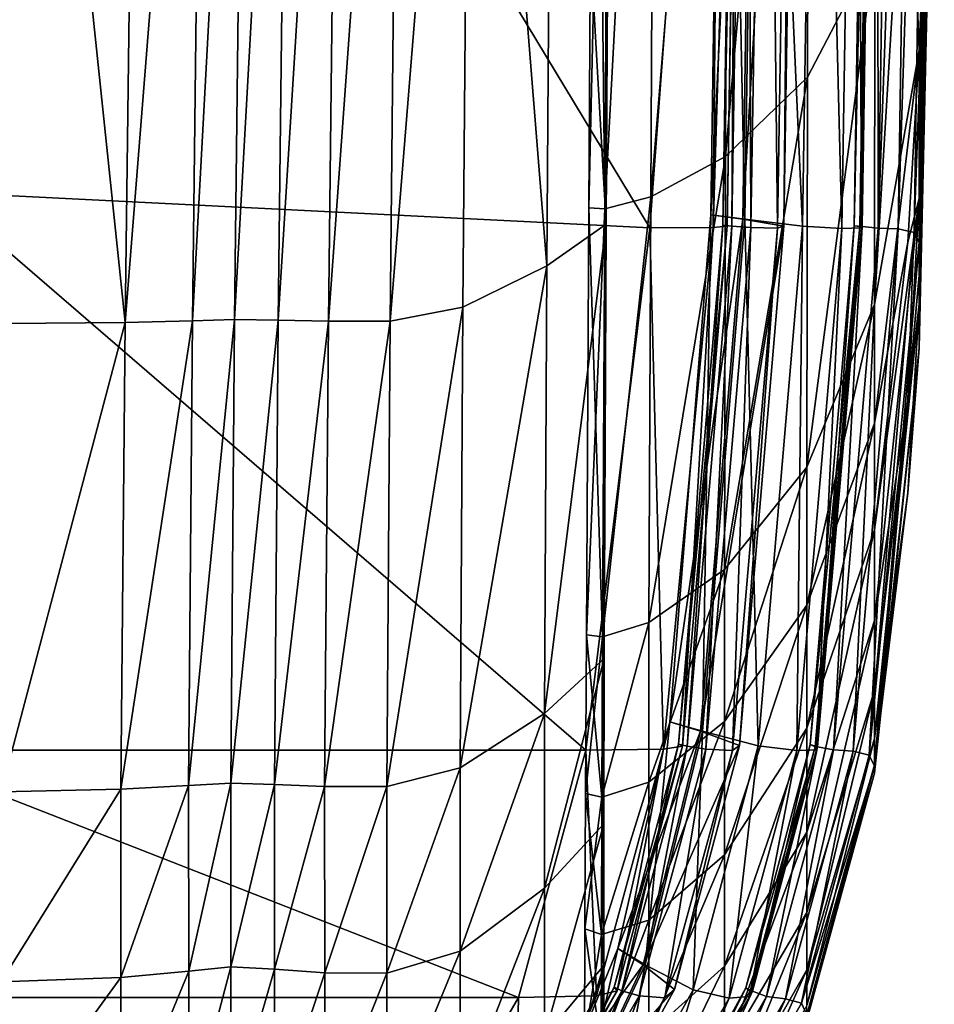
# Model space of a CAD drawing. Header units: millimetres. Extents: x 2387 to 13955, y -4964 to 364.
# Tile 702 of 1056: x 2517 to 2529, y -357 to -345. Entities that reach past the tile are written whole.
import ezdxf

# ---------------------------------------------------------------- set-up
doc = ezdxf.new("R2010")
doc.units = ezdxf.units.MM
doc.header["$MEASUREMENT"] = 0
doc.layers.add('Predefinito', color=7, linetype='Continuous', true_color=0x000000)

# ---------------------------------------------------------------- blocks, each defined once
blk = doc.blocks.new('Blocco 09')
at = {"layer": 'Predefinito'}
for points in [[(-895.247, -601.114, 473.503), (-895.737, -614.261, 469.967), (-887.032, -614.699, 440.649)], [(-887.032, -614.699, 440.649), (-886.151, -602.865, 440.638), (-895.247, -601.114, 473.503)], [(-886.103, -613.825, 16.898), (-886.06, -602.608, 16.825), (-885.073, -602.08, 18.736)], [(-885.073, -602.08, 18.736), (-885.099, -612.852, 18.824), (-886.103, -613.825, 16.898)], [(-884.277, -611.271, 21.891), (-885.099, -612.852, 18.824), (-885.073, -602.08, 18.736)], [(-886.06, -602.608, 16.825), (-886.103, -613.825, 16.898), (-887.021, -614.32, 15.955)], [(-887.021, -614.32, 15.955), (-886.962, -602.875, 15.899), (-886.06, -602.608, 16.825)], [(-887.584, -614.467, 15.835), (-887.518, -602.956, 15.79), (-886.962, -602.875, 15.899)], [(-886.962, -602.875, 15.899), (-887.021, -614.32, 15.955), (-887.584, -614.467, 15.835)], [(-886.151, -602.865, 440.638), (-887.032, -614.699, 440.649), (-886.255, -614.694, 435.587)], [(-886.114, -602.807, 426.534), (-886.285, -614.539, 426.54), (-885.869, -614.594, 426.482)], [(-886.285, -614.539, 426.54), (-886.114, -602.807, 426.534), (-885.716, -602.827, 426.686)], [(-885.716, -602.827, 426.686), (-885.893, -614.594, 426.691), (-886.285, -614.539, 426.54)], [(-886.255, -614.694, 435.587), (-885.89, -602.864, 435.579), (-886.151, -602.865, 440.638)], [(-885.89, -602.864, 435.579), (-886.255, -614.694, 435.587), (-886.085, -614.677, 433.761)], [(-886.138, -614.666, 433.565), (-885.949, -602.853, 433.558), (-885.895, -602.857, 433.753)], [(-885.949, -602.853, 433.558), (-886.138, -614.666, 433.565), (-886.028, -614.677, 433.395)], [(-885.895, -602.857, 433.753), (-886.085, -614.677, 433.761), (-886.138, -614.666, 433.565)], [(-885.869, -614.594, 426.482), (-885.692, -602.827, 426.477), (-886.114, -602.807, 426.534)], [(-886.085, -614.677, 433.761), (-885.895, -602.857, 433.753), (-885.89, -602.864, 435.579)], [(-886.028, -614.677, 433.395), (-885.838, -602.857, 433.388), (-885.949, -602.853, 433.558)], [(-885.838, -602.857, 433.388), (-886.028, -614.677, 433.395), (-885.793, -614.695, 432.483)], [(-885.893, -614.594, 426.691), (-885.716, -602.827, 426.686), (-885.202, -602.857, 427.629)], [(-885.202, -602.857, 427.629), (-885.389, -614.676, 427.633), (-885.893, -614.594, 426.691)], [(-885.692, -602.827, 426.477), (-885.869, -614.594, 426.482), (-885.162, -614.677, 425.68)], [(-885.793, -614.695, 432.483), (-885.6, -602.864, 432.477), (-885.838, -602.857, 433.388)], [(-885.6, -602.864, 432.477), (-885.793, -614.695, 432.483), (-885.468, -614.702, 430.064)], [(-885.162, -614.677, 425.68), (-884.976, -602.858, 425.676), (-885.692, -602.827, 426.477)], [(-885.468, -614.702, 430.064), (-885.276, -602.867, 430.058), (-885.6, -602.864, 432.477)], [(-885.276, -602.867, 430.058), (-885.468, -614.702, 430.064), (-885.389, -614.676, 427.633)], [(-885.389, -614.676, 427.633), (-885.202, -602.857, 427.629), (-885.276, -602.867, 430.058)], [(-884.976, -602.858, 425.676), (-885.162, -614.677, 425.68), (-884.68, -614.705, 423.297)], [(-884.68, -614.705, 423.297), (-884.492, -602.869, 423.294), (-884.976, -602.858, 425.676)], [(-884.492, -602.869, 423.294), (-884.68, -614.705, 423.297), (-884.441, -614.7, 420.867)], [(-884.529, -614.672, 419.735), (-884.347, -602.857, 419.733), (-884.277, -602.861, 419.924)], [(-884.347, -602.857, 419.733), (-884.529, -614.672, 419.735), (-884.432, -614.683, 419.557)], [(-884.277, -602.861, 419.924), (-884.461, -614.683, 419.926), (-884.529, -614.672, 419.735)], [(-884.441, -614.7, 420.867), (-884.255, -602.867, 420.865), (-884.492, -602.869, 423.294)], [(-884.461, -614.683, 419.926), (-884.277, -602.861, 419.924), (-884.255, -602.867, 420.865)], [(-884.255, -602.867, 420.865), (-884.441, -614.7, 420.867), (-884.461, -614.683, 419.926)], [(-884.432, -614.683, 419.557), (-884.249, -602.861, 419.556), (-884.347, -602.857, 419.733)], [(-884.249, -602.861, 419.556), (-884.432, -614.683, 419.557), (-884.233, -614.702, 417.728)], [(-884.233, -614.702, 417.728), (-884.048, -602.868, 417.726), (-884.249, -602.861, 419.556)], [(-883.807, -602.872, 412.582), (-884.048, -602.868, 417.726), (-884.233, -614.702, 417.728)], [(-884.233, -614.702, 417.728), (-883.992, -614.712, 412.582), (-883.807, -602.872, 412.582)], [(-883.612, -602.897, 360.754), (-883.807, -602.872, 412.582), (-883.992, -614.712, 412.582)], [(-883.992, -614.712, 412.582), (-883.796, -614.754, 360.673), (-883.612, -602.897, 360.754)], [(-883.612, -602.897, 360.754), (-883.796, -614.754, 360.673), (-883.731, -614.873, 218.553)], [(-883.731, -614.873, 218.553), (-883.547, -602.965, 218.878), (-883.612, -602.897, 360.754)], [(-887.777, -614.453, 15.981), (-887.709, -602.95, 15.94), (-887.518, -602.956, 15.79)], [(-887.709, -602.95, 15.94), (-887.777, -614.453, 15.981), (-887.584, -614.467, 15.835)], [(-887.518, -602.956, 15.79), (-887.584, -614.467, 15.835), (-887.777, -614.453, 15.981)], [(-887.584, -614.467, 15.835), (-887.518, -602.956, 15.79), (-887.709, -602.95, 15.94)], [(-887.518, -602.956, 15.79), (-887.584, -614.467, 15.835), (-887.568, -614.655, 15.277)], [(-887.568, -614.655, 15.277), (-887.5, -603.055, 15.232), (-887.518, -602.956, 15.79)], [(-883.547, -602.965, 218.878), (-883.731, -614.873, 218.553), (-883.731, -615.276, 77.64)], [(-883.731, -615.276, 77.64), (-883.547, -604.242, 77.763), (-883.547, -602.965, 218.878)], [(-888.212, -603.327, 14.156), (-887.5, -603.055, 15.232), (-887.568, -614.655, 15.277)], [(-889.22, -603.597, 13.137), (-888.212, -603.327, 14.156), (-888.293, -615.164, 14.188)], [(-887.568, -614.655, 15.277), (-888.293, -615.164, 14.188), (-888.212, -603.327, 14.156)], [(-890.214, -615.839, 12.768), (-890.091, -603.688, 12.749), (-889.22, -603.597, 13.137)], [(-889.22, -603.597, 13.137), (-889.321, -615.668, 13.155), (-890.214, -615.839, 12.768)], [(-888.293, -615.164, 14.188), (-889.321, -615.668, 13.155), (-889.22, -603.597, 13.137)], [(-896.876, -603.705, 12.211), (-894.73, -603.701, 12.329), (-894.916, -615.871, 12.4)], [(-893.458, -615.856, 12.572), (-894.916, -615.871, 12.4), (-894.73, -603.701, 12.329)], [(-894.73, -603.701, 12.329), (-893.302, -603.695, 12.516), (-893.458, -615.856, 12.572)], [(-892.49, -603.688, 12.763), (-892.634, -615.835, 12.808), (-893.458, -615.856, 12.572)], [(-893.458, -615.856, 12.572), (-893.302, -603.695, 12.516), (-892.49, -603.688, 12.763)], [(-892.634, -615.835, 12.808), (-892.49, -603.688, 12.763), (-891.976, -603.683, 12.925)], [(-891.976, -603.683, 12.925), (-892.118, -615.822, 12.962), (-892.634, -615.835, 12.808)], [(-892.118, -615.822, 12.962), (-891.976, -603.683, 12.925), (-891.441, -603.685, 12.858)], [(-891.441, -603.685, 12.858), (-891.583, -615.828, 12.89), (-892.118, -615.822, 12.962)], [(-891.583, -615.828, 12.89), (-891.441, -603.685, 12.858), (-890.83, -603.689, 12.74)], [(-890.83, -603.689, 12.74), (-890.969, -615.839, 12.766), (-891.583, -615.828, 12.89)], [(-890.091, -603.688, 12.749), (-890.214, -615.839, 12.768), (-890.969, -615.839, 12.766)], [(-890.969, -615.839, 12.766), (-890.83, -603.689, 12.74), (-890.091, -603.688, 12.749)], [(-883.547, -607.893, 28.221), (-883.547, -604.242, 77.763), (-883.731, -615.276, 77.64)], [(-883.547, -607.893, 28.221), (-883.731, -615.631, 27.498), (-883.873, -616.805, 26.05)], [(-883.873, -616.805, 26.05), (-883.731, -614.338, 26.205), (-883.547, -607.893, 28.221)], [(-883.547, -607.893, 28.221), (-883.731, -612.522, 25.48), (-883.872, -608.876, 24.247)], [(-883.731, -615.276, 77.64), (-883.731, -616.172, 29.353), (-883.547, -607.893, 28.221)], [(-883.731, -615.631, 27.498), (-883.547, -607.893, 28.221), (-883.731, -616.172, 29.353)], [(-883.731, -612.522, 25.48), (-883.547, -607.893, 28.221), (-883.731, -614.338, 26.205)], [(-884.281, -615.638, 22.146), (-884.277, -611.271, 21.891), (-883.872, -608.876, 24.247)], [(-883.872, -608.876, 24.247), (-883.731, -612.522, 25.48), (-884.281, -615.638, 22.146)], [(-884.277, -611.271, 21.891), (-884.281, -615.638, 22.146), (-885.108, -617.628, 19.079)], [(-885.108, -617.628, 19.079), (-885.099, -612.852, 18.824), (-884.277, -611.271, 21.891)], [(-884.281, -617.088, 22.58), (-884.281, -615.638, 22.146), (-883.731, -612.522, 25.48)], [(-883.731, -612.522, 25.48), (-883.873, -614.874, 24.832), (-884.281, -617.088, 22.58)], [(-883.731, -614.338, 26.205), (-883.873, -614.874, 24.832), (-883.731, -612.522, 25.48)], [(-886.117, -618.88, 17.144), (-886.103, -613.825, 16.898), (-885.099, -612.852, 18.824)], [(-885.099, -612.852, 18.824), (-885.108, -617.628, 19.079), (-886.117, -618.88, 17.144)], [(-886.103, -613.825, 16.898), (-886.117, -618.88, 17.144), (-887.042, -619.528, 16.186)], [(-887.042, -619.528, 16.186), (-887.021, -614.32, 15.955), (-886.103, -613.825, 16.898)], [(-895.737, -614.261, 469.967), (-896.39, -621.091, 468.812), (-887.815, -621.092, 440.652)], [(-887.815, -621.092, 440.652), (-887.032, -614.699, 440.649), (-895.737, -614.261, 469.967)], [(-887.612, -619.706, 16.051), (-887.584, -614.467, 15.835), (-887.021, -614.32, 15.955)], [(-887.021, -614.32, 15.955), (-887.042, -619.528, 16.186), (-887.612, -619.706, 16.051)], [(-883.873, -614.874, 24.832), (-883.731, -614.338, 26.205), (-884.281, -618.396, 23.207)], [(-884.281, -619.505, 24.06), (-884.281, -618.396, 23.207), (-883.731, -614.338, 26.205)], [(-883.731, -614.338, 26.205), (-883.873, -616.805, 26.05), (-884.281, -619.505, 24.06)], [(-887.777, -614.453, 15.981), (-887.809, -619.679, 16.189), (-887.612, -619.706, 16.051)], [(-887.809, -619.679, 16.189), (-887.777, -614.453, 15.981), (-887.584, -614.467, 15.835)], [(-887.584, -614.467, 15.835), (-887.612, -619.706, 16.051), (-887.809, -619.679, 16.189)], [(-887.612, -619.706, 16.051), (-887.584, -614.467, 15.835), (-887.777, -614.453, 15.981)], [(-887.584, -614.467, 15.835), (-887.612, -619.706, 16.051), (-887.592, -619.969, 15.501)], [(-887.592, -619.969, 15.501), (-887.568, -614.655, 15.277), (-887.584, -614.467, 15.835)], [(-886.785, -620.744, 426.547), (-886.285, -614.539, 426.54), (-885.893, -614.594, 426.691)], [(-886.285, -614.539, 426.54), (-886.785, -620.744, 426.547), (-886.387, -620.862, 426.487)], [(-885.893, -614.594, 426.691), (-886.411, -620.862, 426.696), (-886.785, -620.744, 426.547)], [(-886.411, -620.862, 426.696), (-885.893, -614.594, 426.691), (-885.389, -614.676, 427.633)], [(-886.387, -620.862, 426.487), (-885.869, -614.594, 426.482), (-886.285, -614.539, 426.54)], [(-885.869, -614.594, 426.482), (-886.387, -620.862, 426.487), (-885.706, -621.038, 425.683)], [(-885.706, -621.038, 425.683), (-885.162, -614.677, 425.68), (-885.869, -614.594, 426.482)], [(-888.32, -620.644, 14.405), (-888.293, -615.164, 14.188), (-887.568, -614.655, 15.277)], [(-887.568, -614.655, 15.277), (-887.592, -619.969, 15.501), (-888.32, -620.644, 14.405)], [(-887.032, -614.699, 440.649), (-887.815, -621.092, 440.652), (-886.865, -621.08, 435.59)], [(-886.865, -621.08, 435.59), (-886.255, -614.694, 435.587), (-887.032, -614.699, 440.649)], [(-886.255, -614.694, 435.587), (-886.865, -621.08, 435.59), (-886.632, -621.043, 433.764)], [(-886.681, -621.019, 433.569), (-886.138, -614.666, 433.565), (-886.085, -614.677, 433.761)], [(-886.138, -614.666, 433.565), (-886.681, -621.019, 433.569), (-886.575, -621.044, 433.398)], [(-886.085, -614.677, 433.761), (-886.632, -621.043, 433.764), (-886.681, -621.019, 433.569)], [(-886.632, -621.043, 433.764), (-886.085, -614.677, 433.761), (-886.255, -614.694, 435.587)], [(-886.575, -621.044, 433.398), (-886.028, -614.677, 433.395), (-886.138, -614.666, 433.565)], [(-886.028, -614.677, 433.395), (-886.575, -621.044, 433.398), (-886.345, -621.081, 432.486)], [(-885.389, -614.676, 427.633), (-885.934, -621.037, 427.636), (-886.411, -620.862, 426.696)], [(-886.345, -621.081, 432.486), (-885.793, -614.695, 432.483), (-886.028, -614.677, 433.395)], [(-885.793, -614.695, 432.483), (-886.345, -621.081, 432.486), (-886.021, -621.095, 430.065)], [(-886.021, -621.095, 430.065), (-885.468, -614.702, 430.064), (-885.793, -614.695, 432.483)], [(-885.468, -614.702, 430.064), (-886.021, -621.095, 430.065), (-885.934, -621.037, 427.636)], [(-885.934, -621.037, 427.636), (-885.389, -614.676, 427.633), (-885.468, -614.702, 430.064)], [(-885.162, -614.677, 425.68), (-885.706, -621.038, 425.683), (-885.233, -621.098, 423.298)], [(-885.233, -621.098, 423.298), (-884.68, -614.705, 423.297), (-885.162, -614.677, 425.68)], [(-884.68, -614.705, 423.297), (-885.233, -621.098, 423.298), (-884.991, -621.087, 420.868)], [(-884.529, -614.672, 419.735), (-885.069, -621.025, 419.737), (-884.976, -621.05, 419.558)], [(-885.069, -621.025, 419.737), (-884.529, -614.672, 419.735), (-884.461, -614.683, 419.926)], [(-884.461, -614.683, 419.926), (-885.005, -621.05, 419.927), (-885.069, -621.025, 419.737)], [(-885.005, -621.05, 419.927), (-884.461, -614.683, 419.926), (-884.441, -614.7, 420.867)], [(-884.441, -614.7, 420.867), (-884.991, -621.087, 420.868), (-885.005, -621.05, 419.927)], [(-884.991, -621.087, 420.868), (-884.441, -614.7, 420.867), (-884.68, -614.705, 423.297)], [(-884.976, -621.05, 419.558), (-884.432, -614.683, 419.557), (-884.529, -614.672, 419.735)], [(-884.432, -614.683, 419.557), (-884.976, -621.05, 419.558), (-884.783, -621.089, 417.728)], [(-884.783, -621.089, 417.728), (-884.233, -614.702, 417.728), (-884.432, -614.683, 419.557)], [(-884.233, -614.702, 417.728), (-884.783, -621.089, 417.728), (-884.543, -621.106, 412.583)], [(-884.543, -621.106, 412.583), (-883.992, -614.712, 412.582), (-884.233, -614.702, 417.728)], [(-883.992, -614.712, 412.582), (-884.543, -621.106, 412.583), (-884.347, -621.154, 360.43)], [(-884.347, -621.154, 360.43), (-883.796, -614.754, 360.673), (-883.992, -614.712, 412.582)], [(-883.731, -614.873, 218.553), (-883.796, -614.754, 360.673), (-884.347, -621.154, 360.43)], [(-884.347, -621.154, 360.43), (-884.281, -621.288, 217.579), (-883.731, -614.873, 218.553)], [(-883.731, -615.276, 77.64), (-883.731, -614.873, 218.553), (-884.281, -621.288, 217.579)], [(-884.281, -618.396, 23.207), (-884.281, -617.088, 22.58), (-883.873, -614.874, 24.832)], [(-888.293, -615.164, 14.188), (-888.32, -620.644, 14.405), (-889.355, -621.309, 13.363)], [(-889.355, -621.309, 13.363), (-889.321, -615.668, 13.155), (-888.293, -615.164, 14.188)], [(-884.281, -621.288, 217.579), (-884.281, -621.373, 76.058), (-883.731, -615.276, 77.64)], [(-883.731, -616.172, 29.353), (-883.731, -615.276, 77.64), (-884.281, -621.373, 76.058)], [(-890.255, -621.538, 12.978), (-890.214, -615.839, 12.768), (-889.321, -615.668, 13.155)], [(-889.321, -615.668, 13.155), (-889.355, -621.309, 13.363), (-890.255, -621.538, 12.978)], [(-884.281, -615.638, 22.146), (-884.281, -617.088, 22.58), (-885.108, -619.317, 19.543)], [(-885.108, -619.317, 19.543), (-885.108, -617.628, 19.079), (-884.281, -615.638, 22.146)], [(-883.873, -616.805, 26.05), (-883.731, -615.631, 27.498), (-884.281, -620.358, 25.168)], [(-884.281, -620.949, 26.468), (-884.281, -620.358, 25.168), (-883.731, -615.631, 27.498)], [(-883.731, -615.631, 27.498), (-883.873, -617.943, 27.999), (-884.281, -620.949, 26.468)], [(-883.731, -616.172, 29.353), (-883.873, -617.943, 27.999), (-883.731, -615.631, 27.498)], [(-892.681, -621.525, 13.036), (-892.634, -615.835, 12.808), (-892.118, -615.822, 12.962)], [(-892.118, -615.822, 12.962), (-892.164, -621.495, 13.183), (-892.681, -621.525, 13.036)], [(-892.164, -621.495, 13.183), (-892.118, -615.822, 12.962), (-891.583, -615.828, 12.89)], [(-894.978, -621.601, 12.654), (-894.916, -615.871, 12.4), (-893.458, -615.856, 12.572)], [(-893.458, -615.856, 12.572), (-893.51, -621.57, 12.811), (-894.978, -621.601, 12.654)], [(-892.634, -615.835, 12.808), (-892.681, -621.525, 13.036), (-893.51, -621.57, 12.811)], [(-893.51, -621.57, 12.811), (-893.458, -615.856, 12.572), (-892.634, -615.835, 12.808)], [(-891.583, -615.828, 12.89), (-891.63, -621.511, 13.108), (-892.164, -621.495, 13.183)], [(-891.63, -621.511, 13.108), (-891.583, -615.828, 12.89), (-890.969, -615.839, 12.766)], [(-890.969, -615.839, 12.766), (-891.015, -621.537, 12.982), (-891.63, -621.511, 13.108)], [(-890.214, -615.839, 12.768), (-890.255, -621.538, 12.978), (-891.015, -621.537, 12.982)], [(-891.015, -621.537, 12.982), (-890.969, -615.839, 12.766), (-890.214, -615.839, 12.768)], [(-883.873, -617.943, 27.999), (-883.731, -616.172, 29.353), (-884.281, -621.273, 27.892)], [(-884.281, -621.373, 76.058), (-884.281, -621.273, 27.892), (-883.731, -616.172, 29.353)], [(-884.281, -620.358, 25.168), (-884.281, -619.505, 24.06), (-883.873, -616.805, 26.05)], [(-884.281, -617.088, 22.58), (-884.281, -618.396, 23.207), (-885.108, -620.824, 20.256)], [(-885.108, -620.824, 20.256), (-885.108, -619.317, 19.543), (-884.281, -617.088, 22.58)], [(-886.117, -620.74, 17.619), (-886.117, -618.88, 17.144), (-885.108, -617.628, 19.079)], [(-885.108, -617.628, 19.079), (-885.108, -619.317, 19.543), (-886.117, -620.74, 17.619)], [(-884.281, -621.273, 27.892), (-884.281, -620.949, 26.468), (-883.873, -617.943, 27.999)], [(-884.281, -618.396, 23.207), (-884.281, -619.505, 24.06), (-885.108, -622.095, 21.238)], [(-885.108, -622.095, 21.238), (-885.108, -620.824, 20.256), (-884.281, -618.396, 23.207)], [(-886.117, -618.88, 17.144), (-886.117, -620.74, 17.619), (-887.044, -621.483, 16.656)], [(-887.044, -621.483, 16.656), (-887.042, -619.528, 16.186), (-886.117, -618.88, 17.144)], [(-886.117, -622.373, 18.379), (-886.117, -620.74, 17.619), (-885.108, -619.317, 19.543)], [(-885.108, -619.317, 19.543), (-885.108, -620.824, 20.256), (-886.117, -622.373, 18.379)], [(-887.62, -621.669, 16.503), (-887.612, -619.706, 16.051), (-887.042, -619.528, 16.186)], [(-887.042, -619.528, 16.186), (-887.044, -621.483, 16.656), (-887.62, -621.669, 16.503)], [(-884.281, -619.505, 24.06), (-884.281, -620.358, 25.168), (-885.108, -623.078, 22.51)], [(-885.108, -623.078, 22.51), (-885.108, -622.095, 21.238), (-884.281, -619.505, 24.06)], [(-887.809, -619.679, 16.189), (-887.82, -621.623, 16.63), (-887.62, -621.669, 16.503)], [(-887.82, -621.623, 16.63), (-887.809, -619.679, 16.189), (-887.612, -619.706, 16.051)], [(-887.62, -621.669, 16.503), (-887.612, -619.706, 16.051), (-887.809, -619.679, 16.189)], [(-887.612, -619.706, 16.051), (-887.62, -621.669, 16.503), (-887.82, -621.623, 16.63)], [(-887.612, -619.706, 16.051), (-887.62, -621.669, 16.503), (-887.594, -621.994, 15.972)], [(-887.594, -621.994, 15.972), (-887.592, -619.969, 15.501), (-887.612, -619.706, 16.051)], [(-888.32, -622.783, 14.883), (-888.32, -620.644, 14.405), (-887.592, -619.969, 15.501)], [(-887.592, -619.969, 15.501), (-887.594, -621.994, 15.972), (-888.32, -622.783, 14.883)], [(-884.281, -620.358, 25.168), (-884.281, -620.949, 26.468), (-885.108, -623.782, 23.987)], [(-885.108, -623.782, 23.987), (-885.108, -623.078, 22.51), (-884.281, -620.358, 25.168)], [(-889.354, -623.554, 13.844), (-889.355, -621.309, 13.363), (-888.32, -620.644, 14.405)], [(-888.32, -620.644, 14.405), (-888.32, -622.783, 14.883), (-889.354, -623.554, 13.844)], [(-887.423, -623.519, 426.568), (-886.785, -620.744, 426.547), (-886.411, -620.862, 426.696)], [(-886.785, -620.744, 426.547), (-887.423, -623.519, 426.568), (-887.088, -623.721, 426.501)], [(-887.088, -623.721, 426.501), (-886.387, -620.862, 426.487), (-886.785, -620.744, 426.547)], [(-886.117, -620.74, 17.619), (-886.117, -622.373, 18.379), (-887.045, -623.173, 17.429)], [(-887.045, -623.173, 17.429), (-887.044, -621.483, 16.656), (-886.117, -620.74, 17.619)], [(-886.411, -620.862, 426.696), (-887.112, -623.721, 426.711), (-887.423, -623.519, 426.568)], [(-887.112, -623.721, 426.711), (-886.411, -620.862, 426.696), (-885.934, -621.037, 427.636)], [(-886.387, -620.862, 426.487), (-887.088, -623.721, 426.501), (-886.501, -624.025, 425.686)], [(-886.501, -624.025, 425.686), (-885.706, -621.038, 425.683), (-886.387, -620.862, 426.487)], [(-886.117, -623.739, 19.436), (-886.117, -622.373, 18.379), (-885.108, -620.824, 20.256)], [(-885.108, -620.824, 20.256), (-885.108, -622.095, 21.238), (-886.117, -623.739, 19.436)], [(-884.281, -620.949, 26.468), (-884.281, -621.273, 27.892), (-885.108, -624.219, 25.584)], [(-885.108, -624.219, 25.584), (-885.108, -623.782, 23.987), (-884.281, -620.949, 26.468)], [(-896.39, -621.091, 468.812), (-897.217, -624.12, 468.841), (-888.642, -624.121, 440.653)], [(-888.642, -624.121, 440.653), (-887.815, -621.092, 440.652), (-896.39, -621.091, 468.812)], [(-887.815, -621.092, 440.652), (-888.642, -624.121, 440.653), (-887.684, -624.101, 435.591)], [(-887.684, -624.101, 435.591), (-886.865, -621.08, 435.59), (-887.815, -621.092, 440.652)], [(-886.865, -621.08, 435.59), (-887.684, -624.101, 435.591), (-887.432, -624.037, 433.769)], [(-887.468, -623.994, 433.575), (-886.681, -621.019, 433.569), (-886.632, -621.043, 433.764)], [(-886.681, -621.019, 433.569), (-887.468, -623.994, 433.575), (-887.375, -624.037, 433.402)], [(-886.632, -621.043, 433.764), (-887.432, -624.037, 433.769), (-887.468, -623.994, 433.575)], [(-887.432, -624.037, 433.769), (-886.632, -621.043, 433.764), (-886.865, -621.08, 435.59)], [(-887.375, -624.037, 433.402), (-886.575, -621.044, 433.398), (-886.681, -621.019, 433.569)], [(-886.575, -621.044, 433.398), (-887.375, -624.037, 433.402), (-887.164, -624.102, 432.487)], [(-887.164, -624.102, 432.487), (-886.345, -621.081, 432.486), (-886.575, -621.044, 433.398)], [(-886.345, -621.081, 432.486), (-887.164, -624.102, 432.487), (-886.847, -624.124, 430.065)], [(-885.934, -621.037, 427.636), (-886.729, -624.024, 427.64), (-887.112, -623.721, 426.711)], [(-886.847, -624.124, 430.065), (-886.021, -621.095, 430.065), (-886.345, -621.081, 432.486)], [(-886.021, -621.095, 430.065), (-886.847, -624.124, 430.065), (-886.729, -624.024, 427.64)], [(-886.729, -624.024, 427.64), (-885.934, -621.037, 427.636), (-886.021, -621.095, 430.065)], [(-885.706, -621.038, 425.683), (-886.501, -624.025, 425.686), (-886.059, -624.128, 423.298)], [(-886.059, -624.128, 423.298), (-885.233, -621.098, 423.298), (-885.706, -621.038, 425.683)], [(-885.233, -621.098, 423.298), (-886.059, -624.128, 423.298), (-885.81, -624.108, 420.869)], [(-885.069, -621.025, 419.737), (-885.855, -624.001, 419.74), (-885.776, -624.044, 419.56)], [(-885.855, -624.001, 419.74), (-885.069, -621.025, 419.737), (-885.005, -621.05, 419.927)], [(-885.005, -621.05, 419.927), (-885.804, -624.044, 419.929), (-885.855, -624.001, 419.74)], [(-885.81, -624.108, 420.869), (-884.991, -621.087, 420.868), (-885.233, -621.098, 423.298)], [(-884.991, -621.087, 420.868), (-885.81, -624.108, 420.869), (-885.804, -624.044, 419.929)], [(-885.804, -624.044, 419.929), (-885.005, -621.05, 419.927), (-884.991, -621.087, 420.868)], [(-885.776, -624.044, 419.56), (-884.976, -621.05, 419.558), (-885.069, -621.025, 419.737)], [(-884.976, -621.05, 419.558), (-885.776, -624.044, 419.56), (-885.602, -624.11, 417.729)], [(-885.602, -624.11, 417.729), (-884.783, -621.089, 417.728), (-884.976, -621.05, 419.558)], [(-884.783, -621.089, 417.728), (-885.602, -624.11, 417.729), (-885.369, -624.136, 412.583)], [(-885.369, -624.136, 412.583), (-884.543, -621.106, 412.583), (-884.783, -621.089, 417.728)], [(-884.543, -621.106, 412.583), (-885.369, -624.136, 412.583), (-885.173, -624.188, 360.163)], [(-885.173, -624.188, 360.163), (-884.347, -621.154, 360.43), (-884.543, -621.106, 412.583)], [(-884.281, -621.288, 217.579), (-884.347, -621.154, 360.43), (-885.173, -624.188, 360.163)], [(-890.254, -623.823, 13.465), (-890.255, -621.538, 12.978), (-889.355, -621.309, 13.363)], [(-889.355, -621.309, 13.363), (-889.354, -623.554, 13.844), (-890.254, -623.823, 13.465)], [(-885.173, -624.188, 360.163), (-885.108, -624.333, 216.511), (-884.281, -621.288, 217.579)], [(-884.281, -621.273, 27.892), (-884.281, -621.373, 76.058), (-885.108, -624.4, 74.145)], [(-885.108, -624.4, 74.145), (-885.108, -624.219, 25.584), (-884.281, -621.273, 27.892)], [(-884.281, -621.373, 76.058), (-884.281, -621.288, 217.579), (-885.108, -624.333, 216.511)], [(-887.625, -623.349, 17.259), (-887.62, -621.669, 16.503), (-887.044, -621.483, 16.656)], [(-887.044, -621.483, 16.656), (-887.045, -623.173, 17.429), (-887.625, -623.349, 17.259)], [(-885.108, -624.333, 216.511), (-885.108, -624.4, 74.145), (-884.281, -621.373, 76.058)], [(-894.978, -623.928, 13.18), (-894.978, -621.601, 12.654), (-893.51, -621.57, 12.811)], [(-893.51, -621.57, 12.811), (-893.51, -623.876, 13.322), (-894.978, -623.928, 13.18)], [(-892.681, -621.525, 13.036), (-892.68, -623.798, 13.531), (-893.51, -623.876, 13.322)], [(-893.51, -623.876, 13.322), (-893.51, -621.57, 12.811), (-892.681, -621.525, 13.036)], [(-892.68, -623.798, 13.531), (-892.681, -621.525, 13.036), (-892.164, -621.495, 13.183)], [(-892.164, -621.495, 13.183), (-892.162, -623.747, 13.669), (-892.68, -623.798, 13.531)], [(-892.162, -623.747, 13.669), (-892.164, -621.495, 13.183), (-891.63, -621.511, 13.108)], [(-891.63, -621.511, 13.108), (-891.629, -623.775, 13.595), (-892.162, -623.747, 13.669)], [(-891.629, -623.775, 13.595), (-891.63, -621.511, 13.108), (-891.015, -621.537, 12.982)], [(-891.015, -621.537, 12.982), (-891.014, -623.82, 13.472), (-891.629, -623.775, 13.595)], [(-891.014, -623.82, 13.472), (-891.015, -621.537, 12.982), (-890.255, -621.538, 12.978)], [(-890.255, -621.538, 12.978), (-890.254, -623.823, 13.465), (-891.014, -623.82, 13.472)], [(-887.82, -621.623, 16.63), (-887.829, -623.281, 17.369), (-887.625, -623.349, 17.259)], [(-887.829, -623.281, 17.369), (-887.82, -621.623, 16.63), (-887.62, -621.669, 16.503)], [(-887.62, -621.669, 16.503), (-887.625, -623.349, 17.259), (-887.829, -623.281, 17.369)], [(-887.625, -623.349, 17.259), (-887.62, -621.669, 16.503), (-887.82, -621.623, 16.63)], [(-887.62, -621.669, 16.503), (-887.625, -623.349, 17.259), (-887.596, -623.729, 16.759)], [(-887.596, -623.729, 16.759), (-887.594, -621.994, 15.972), (-887.62, -621.669, 16.503)], [(-888.32, -624.596, 15.699), (-888.32, -622.783, 14.883), (-887.594, -621.994, 15.972)], [(-887.594, -621.994, 15.972), (-887.596, -623.729, 16.759), (-888.32, -624.596, 15.699)], [(-886.117, -624.796, 20.801), (-886.117, -623.739, 19.436), (-885.108, -622.095, 21.238)], [(-885.108, -622.095, 21.238), (-885.108, -623.078, 22.51), (-886.117, -624.796, 20.801)], [(-886.117, -622.373, 18.379), (-886.117, -623.739, 19.436), (-887.045, -624.571, 18.512)], [(-887.045, -624.571, 18.512), (-887.045, -623.173, 17.429), (-886.117, -622.373, 18.379)], [(-888.32, -622.783, 14.883), (-888.32, -624.596, 15.699), (-889.354, -625.436, 14.683)], [(-889.354, -625.436, 14.683), (-889.354, -623.554, 13.844), (-888.32, -622.783, 14.883)], [(-887.627, -624.728, 18.324), (-887.625, -623.349, 17.259), (-887.045, -623.173, 17.429)], [(-887.045, -623.173, 17.429), (-887.045, -624.571, 18.512), (-887.627, -624.728, 18.324)], [(-886.117, -625.557, 22.404), (-886.117, -624.796, 20.801), (-885.108, -623.078, 22.51)], [(-885.108, -623.078, 22.51), (-885.108, -623.782, 23.987), (-886.117, -625.557, 22.404)], [(-887.829, -623.281, 17.369), (-887.831, -624.637, 18.414), (-887.627, -624.728, 18.324)], [(-887.831, -624.637, 18.414), (-887.829, -623.281, 17.369), (-887.625, -623.349, 17.259)], [(-887.627, -624.728, 18.324), (-887.625, -623.349, 17.259), (-887.829, -623.281, 17.369)], [(-887.625, -623.349, 17.259), (-887.627, -624.728, 18.324), (-887.831, -624.637, 18.414)], [(-887.625, -623.349, 17.259), (-887.627, -624.728, 18.324), (-887.596, -625.157, 17.865)], [(-887.596, -625.157, 17.865), (-887.596, -623.729, 16.759), (-887.625, -623.349, 17.259)], [(-888.01, -624.96, 426.617), (-887.423, -623.519, 426.568), (-887.112, -623.721, 426.711)], [(-887.423, -623.519, 426.568), (-888.01, -624.96, 426.617), (-887.815, -625.264, 426.534)], [(-887.815, -625.264, 426.534), (-887.088, -623.721, 426.501), (-887.423, -623.519, 426.568)], [(-890.254, -625.735, 14.316), (-890.254, -623.823, 13.465), (-889.354, -623.554, 13.844)], [(-889.354, -623.554, 13.844), (-889.354, -625.436, 14.683), (-890.254, -625.735, 14.316)], [(-892.68, -625.696, 14.379), (-892.68, -623.798, 13.531), (-892.162, -623.747, 13.669)], [(-892.162, -623.747, 13.669), (-892.161, -625.619, 14.501), (-892.68, -625.696, 14.379)], [(-892.161, -625.619, 14.501), (-892.162, -623.747, 13.669), (-891.629, -623.775, 13.595)], [(-891.629, -623.775, 13.595), (-891.628, -625.661, 14.434), (-892.161, -625.619, 14.501)], [(-891.628, -625.661, 14.434), (-891.629, -623.775, 13.595), (-891.014, -623.82, 13.472)], [(-888.32, -626.08, 16.851), (-888.32, -624.596, 15.699), (-887.596, -623.729, 16.759)], [(-887.596, -623.729, 16.759), (-887.596, -625.157, 17.865), (-888.32, -626.08, 16.851)], [(-887.112, -623.721, 426.711), (-887.84, -625.263, 426.744), (-888.01, -624.96, 426.617)], [(-887.84, -625.263, 426.744), (-887.112, -623.721, 426.711), (-886.729, -624.024, 427.64)], [(-887.088, -623.721, 426.501), (-887.815, -625.264, 426.534), (-887.44, -625.72, 425.694)], [(-887.44, -625.72, 425.694), (-886.501, -624.025, 425.686), (-887.088, -623.721, 426.501)], [(-887.044, -625.653, 19.911), (-887.045, -624.571, 18.512), (-886.117, -623.739, 19.436)], [(-886.117, -623.739, 19.436), (-886.117, -624.796, 20.801), (-887.044, -625.653, 19.911)], [(-894.978, -625.892, 14.068), (-894.978, -623.928, 13.18), (-893.51, -623.876, 13.322)], [(-893.51, -623.876, 13.322), (-893.51, -625.813, 14.192), (-894.978, -625.892, 14.068)], [(-892.68, -623.798, 13.531), (-892.68, -625.696, 14.379), (-893.51, -625.813, 14.192)], [(-893.51, -625.813, 14.192), (-893.51, -623.876, 13.322), (-892.68, -623.798, 13.531)], [(-891.014, -623.82, 13.472), (-891.014, -625.73, 14.323), (-891.628, -625.661, 14.434)], [(-891.014, -625.73, 14.323), (-891.014, -623.82, 13.472), (-890.254, -623.823, 13.465)], [(-890.254, -623.823, 13.465), (-890.254, -625.735, 14.316), (-891.014, -625.73, 14.323)], [(-886.117, -626.033, 24.173), (-886.117, -625.557, 22.404), (-885.108, -623.782, 23.987)], [(-885.108, -623.782, 23.987), (-885.108, -624.219, 25.584), (-886.117, -626.033, 24.173)], [(-888.389, -625.674, 433.589), (-887.468, -623.994, 433.575), (-887.432, -624.037, 433.769)], [(-887.468, -623.994, 433.575), (-888.389, -625.674, 433.589), (-888.326, -625.739, 433.411)], [(-888.326, -625.739, 433.411), (-887.375, -624.037, 433.402), (-887.468, -623.994, 433.575)], [(-885.855, -624.001, 419.74), (-886.775, -625.683, 419.747), (-886.726, -625.748, 419.565)], [(-886.775, -625.683, 419.747), (-885.855, -624.001, 419.74), (-885.804, -624.044, 419.929)], [(-886.726, -625.748, 419.565), (-885.776, -624.044, 419.56), (-885.855, -624.001, 419.74)], [(-897.217, -624.12, 468.841), (-898.226, -625.864, 468.858), (-889.651, -625.865, 440.653)], [(-889.651, -625.865, 440.653), (-888.642, -624.121, 440.653), (-897.217, -624.12, 468.841)], [(-888.642, -624.121, 440.653), (-889.651, -625.865, 440.653), (-888.679, -625.834, 435.594)], [(-888.679, -625.834, 435.594), (-887.684, -624.101, 435.591), (-888.642, -624.121, 440.653)], [(-887.684, -624.101, 435.591), (-888.679, -625.834, 435.594), (-888.383, -625.738, 433.778)], [(-887.432, -624.037, 433.769), (-888.383, -625.738, 433.778), (-888.389, -625.674, 433.589)], [(-888.383, -625.738, 433.778), (-887.432, -624.037, 433.769), (-887.684, -624.101, 435.591)], [(-887.375, -624.037, 433.402), (-888.326, -625.739, 433.411), (-888.159, -625.836, 432.489)], [(-888.159, -625.836, 432.489), (-887.164, -624.102, 432.487), (-887.375, -624.037, 433.402)], [(-887.164, -624.102, 432.487), (-888.159, -625.836, 432.489), (-887.857, -625.869, 430.065)], [(-887.857, -625.869, 430.065), (-886.847, -624.124, 430.065), (-887.164, -624.102, 432.487)], [(-886.847, -624.124, 430.065), (-887.857, -625.869, 430.065), (-887.668, -625.719, 427.648)], [(-886.729, -624.024, 427.64), (-887.668, -625.719, 427.648), (-887.84, -625.263, 426.744)], [(-887.668, -625.719, 427.648), (-886.729, -624.024, 427.64), (-886.847, -624.124, 430.065)], [(-886.501, -624.025, 425.686), (-887.44, -625.72, 425.694), (-887.068, -625.874, 423.298)], [(-887.068, -625.874, 423.298), (-886.059, -624.128, 423.298), (-886.501, -624.025, 425.686)], [(-886.059, -624.128, 423.298), (-887.068, -625.874, 423.298), (-886.805, -625.843, 420.87)], [(-886.805, -625.843, 420.87), (-885.81, -624.108, 420.869), (-886.059, -624.128, 423.298)], [(-885.81, -624.108, 420.869), (-886.805, -625.843, 420.87), (-886.754, -625.747, 419.934)], [(-885.804, -624.044, 419.929), (-886.754, -625.747, 419.934), (-886.775, -625.683, 419.747)], [(-886.754, -625.747, 419.934), (-885.804, -624.044, 419.929), (-885.81, -624.108, 420.869)], [(-885.776, -624.044, 419.56), (-886.726, -625.748, 419.565), (-886.597, -625.846, 417.73)], [(-886.597, -625.846, 417.73), (-885.602, -624.11, 417.729), (-885.776, -624.044, 419.56)], [(-885.602, -624.11, 417.729), (-886.597, -625.846, 417.73), (-886.379, -625.884, 412.583)], [(-886.379, -625.884, 412.583), (-885.369, -624.136, 412.583), (-885.602, -624.11, 417.729)], [(-885.369, -624.136, 412.583), (-886.379, -625.884, 412.583), (-886.183, -625.949, 360.011)], [(-886.183, -625.949, 360.011), (-885.173, -624.188, 360.163), (-885.369, -624.136, 412.583)], [(-885.108, -624.333, 216.511), (-885.173, -624.188, 360.163), (-886.183, -625.949, 360.011)]]:
    blk.add_3dface(points, dxfattribs=at)

msp = doc.modelspace()

# ---------------------------------------------------------------- block references
at = {"layer": 'Predefinito'}
msp.add_blockref('Blocco 09', (3412.066, 267.493), dxfattribs=at)

doc.saveas('drawing.dxf')
